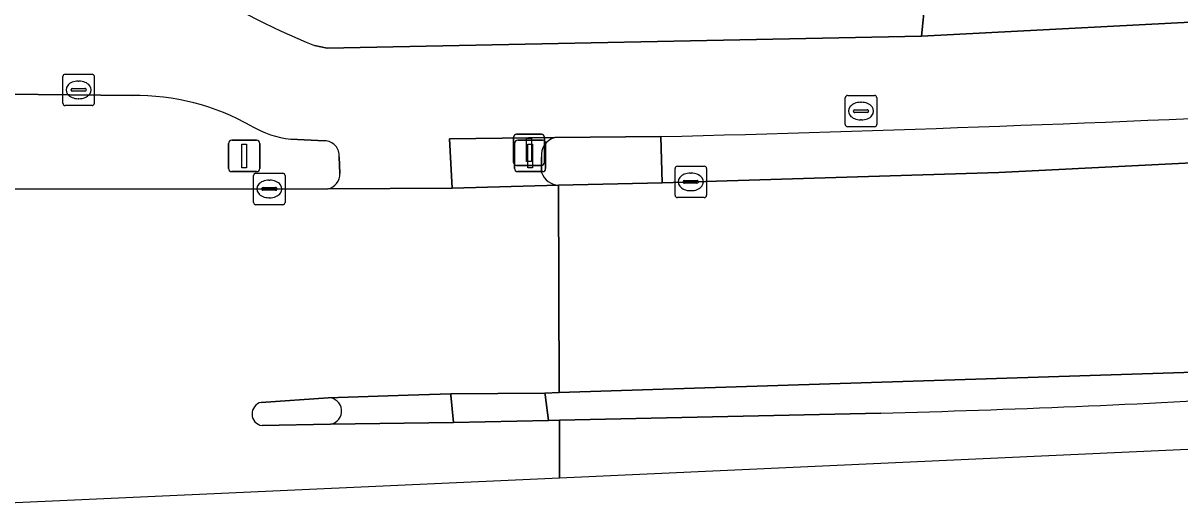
# Model space of a CAD drawing. Extents: x 162396 to 163643, y 386452 to 387406.
# Drawn here: x 162646 to 162682.82, y 386452.06 to 386467.41 of the extents above; entities that cross this region are included whole.
import ezdxf

# ---------------------------------------------------------------- set-up
doc = ezdxf.new("R2010")
doc.units = 0
for name, color, linetype in [('IMGEO_Berm_groen', 7, 'Continuous'), ('IMGEO_Fietspad_gesloten', 7, 'Continuous'), ('IMGEO_Kolk', 7, 'Continuous'), ('IMGEO_Lichtmast', 7, 'Continuous'), ('IMGEO_Rijbaan_regionaal_gesloten', 7, 'Continuous'), ('IMGEO_Rioolput', 7, 'Continuous'), ('IMGEO_Verkeerseiland_gesloten', 7, 'Continuous'), ('IMGEO_Verkeersregelinstallatiepaal', 7, 'Continuous'), ('IMGEO_Voetpad_open', 7, 'Continuous')]:
    doc.layers.add(name, color=color, linetype=linetype)

msp = doc.modelspace()

# ---------------------------------------------------------------- linework, layer by layer
at = {"layer": 'IMGEO_Berm_groen'}
msp.add_lwpolyline([(162685.297, 386468.773), (162675.534, 386468.191), (162674.712, 386468.15), (162674.593, 386466.997), (162685.391, 386467.551)], close=True, dxfattribs=at)
for points in [[(162649.473, 386465.101), (162624.53, 386465.372)], [(162655.594, 386463.659), (162654.519, 386463.716)], [(162656.079, 386462.619), (162656.056, 386463.144)], [(162624.533, 386462.102), (162655.694, 386462.126)]]:
    msp.add_lwpolyline(points, dxfattribs=at)
for centre, radius, start, end in [((162649.564, 386457.588), 7.514, 60.4782, 90.6972), ((162654.827, 386466.772), 3.071, 239.4829, 264.2523), ((162655.585, 386463.186), 0.473, 354.8766, 88.9132), ((162655.591, 386462.603), 0.488, 282.1807, 1.8444)]:
    msp.add_arc(centre, radius, start, end, dxfattribs=at)
at = {"layer": 'IMGEO_Fietspad_gesloten'}
for points in [[(162745.417, 386471.64), (162744.381, 386471.562), (162715.01, 386469.312), (162713.97, 386469.239), (162707.758, 386468.81), (162706.663, 386468.77), (162700.617, 386468.394), (162699.554, 386468.328), (162686.477, 386467.606), (162685.391, 386467.551), (162674.593, 386466.997), (162655.671, 386466.609), (162655.276, 386466.693)], [(162624.53, 386465.372), (162649.473, 386465.101)], [(162654.519, 386463.716), (162655.594, 386463.659)], [(162655.694, 386462.126), (162659.652, 386462.15), (162659.567, 386463.727), (162662.92, 386463.76), (162666.294, 386463.792)], [(162656.056, 386463.144), (162656.079, 386462.619)], [(162655.785, 386454.632), (162659.696, 386454.688), (162659.613, 386455.559), (162659.609, 386455.599), (162658.249, 386455.556), (162655.704, 386455.475)]]:
    msp.add_lwpolyline(points, dxfattribs=at)
for centre, radius, start, end in [((162663.327, 386486.908), 21.759, 236.0268, 248.2838), ((162649.564, 386457.588), 7.514, 60.4782, 90.6972), ((162642.685, 387395.376), 931.884, 271.451743, 272.779253), ((162654.827, 386466.772), 3.071, 239.4829, 264.2523), ((162655.585, 386463.186), 0.473, 354.8766, 88.9132), ((162655.591, 386462.603), 0.488, 282.1807, 1.8444), ((162655.711, 386455.05), 0.425, 280.0065, 90.9703)]:
    msp.add_arc(centre, radius, start, end, dxfattribs=at)
at = {"layer": 'IMGEO_Kolk'}
for p, q in [((162647.338, 386465.78), (162648.19, 386465.78)), ((162647.263, 386464.854), (162647.263, 386465.706)), ((162647.751, 386465.56), (162647.776, 386465.56)), ((162648.264, 386465.706), (162648.264, 386464.854)), ((162647.522, 386465.274), (162647.522, 386465.286)), ((162647.96, 386465.237), (162647.562, 386465.237)), ((162647.565, 386465.323), (162647.963, 386465.323)), ((162648.006, 386465.286), (162648.006, 386465.274)), ((162648.19, 386464.78), (162647.338, 386464.78)), ((162647.774, 386465), (162647.749, 386465)), ((162666.825, 386462.851), (162667.677, 386462.851)), ((162653.334, 386461.699), (162653.334, 386462.551)), ((162653.409, 386462.625), (162654.261, 386462.625)), ((162654.335, 386462.551), (162654.335, 386461.699)), ((162666.75, 386461.925), (162666.75, 386462.777)), ((162667.238, 386462.631), (162667.263, 386462.631)), ((162667.751, 386462.777), (162667.751, 386461.925)), ((162653.593, 386462.119), (162653.593, 386462.131)), ((162654.031, 386462.082), (162653.633, 386462.082)), ((162653.636, 386462.168), (162654.034, 386462.168)), ((162653.822, 386462.405), (162653.847, 386462.405)), ((162654.077, 386462.131), (162654.077, 386462.119)), ((162667.009, 386462.345), (162667.009, 386462.357)), ((162667.447, 386462.308), (162667.049, 386462.308)), ((162667.052, 386462.394), (162667.45, 386462.394)), ((162667.261, 386462.071), (162667.236, 386462.071)), ((162667.493, 386462.357), (162667.493, 386462.345)), ((162653.845, 386461.845), (162653.82, 386461.845)), ((162667.677, 386461.851), (162666.825, 386461.851)), ((162654.261, 386461.625), (162653.409, 386461.625))]:
    msp.add_line(p, q, dxfattribs=at)
for points in [[(162647.338, 386465.78), (162648.19, 386465.78)], [(162647.263, 386464.854), (162647.263, 386465.706)], [(162648.264, 386465.706), (162648.264, 386464.854)], [(162648.19, 386464.78), (162647.338, 386464.78)], [(162666.825, 386462.851), (162667.677, 386462.851)], [(162653.334, 386461.699), (162653.334, 386462.551)], [(162653.409, 386462.625), (162654.261, 386462.625)], [(162654.335, 386462.551), (162654.335, 386461.699)], [(162666.75, 386461.925), (162666.75, 386462.777)], [(162667.751, 386462.777), (162667.751, 386461.925)], [(162667.677, 386461.851), (162666.825, 386461.851)], [(162654.261, 386461.625), (162653.409, 386461.625)]]:
    msp.add_lwpolyline(points, dxfattribs=at)
for centre, radius, start, end in [((162647.34, 386465.704), 0.0765, 91.552, 178.448), ((162647.34, 386465.704), 0.0765, 91.552, 178.448), ((162648.188, 386465.704), 0.0765, 1.552, 88.448), ((162648.188, 386465.704), 0.0765, 1.552, 88.448), ((162647.562, 386465.283), 0.0403, 85.8775, 175.7526), ((162647.559, 386465.273), 0.0366, 178.938, 274.7102), ((162647.963, 386465.28), 0.043, 264.8664, 352.4533), ((162647.967, 386465.285), 0.0386, 1.7309, 96.639), ((162647.34, 386464.856), 0.0765, 181.552, 268.448), ((162647.34, 386464.856), 0.0765, 181.552, 268.448), ((162648.188, 386464.856), 0.0765, 271.552, 358.448), ((162648.188, 386464.856), 0.0765, 271.552, 358.448), ((162666.827, 386462.775), 0.0765, 91.552, 178.448), ((162666.827, 386462.775), 0.0765, 91.552, 178.448), ((162667.675, 386462.775), 0.0765, 1.552, 88.448), ((162667.675, 386462.775), 0.0765, 1.552, 88.448), ((162653.411, 386462.549), 0.0765, 91.552, 178.448), ((162653.411, 386462.549), 0.0765, 91.552, 178.448), ((162654.259, 386462.549), 0.0765, 1.552, 88.448), ((162654.259, 386462.549), 0.0765, 1.552, 88.448), ((162653.633, 386462.128), 0.0403, 85.8775, 175.7526), ((162653.63, 386462.118), 0.0366, 178.938, 274.7102), ((162654.034, 386462.125), 0.043, 264.8664, 352.4533), ((162654.038, 386462.13), 0.0386, 1.7309, 96.639), ((162667.049, 386462.354), 0.0403, 85.8775, 175.7526), ((162667.046, 386462.344), 0.0366, 178.938, 274.7102), ((162667.45, 386462.351), 0.043, 264.8664, 352.4533), ((162667.454, 386462.356), 0.0386, 1.7309, 96.639), ((162653.411, 386461.701), 0.0765, 181.552, 268.448), ((162653.411, 386461.701), 0.0765, 181.552, 268.448), ((162654.259, 386461.701), 0.0765, 271.552, 358.448), ((162654.259, 386461.701), 0.0765, 271.552, 358.448), ((162666.827, 386461.927), 0.0765, 181.552, 268.448), ((162666.827, 386461.927), 0.0765, 181.552, 268.448), ((162667.675, 386461.927), 0.0765, 271.552, 358.448), ((162667.675, 386461.927), 0.0765, 271.552, 358.448)]:
    msp.add_arc(centre, radius, start, end, dxfattribs=at)
for centre, major_axis, ratio, start_param, end_param in [((162647.75, 386465.28), (-0.387, 0.002), 0.722429, 4.712389, 7.853982), ((162647.775, 386465.28), (-0.39, 0.002), 0.717154, 1.570796, 4.712389), ((162667.237, 386462.351), (-0.387, 0.002), 0.722429, 4.712389, 7.853982), ((162667.262, 386462.351), (-0.39, 0.002), 0.717154, 1.570796, 4.712389), ((162653.821, 386462.125), (-0.387, 0.002), 0.722429, 4.712389, 7.853982), ((162653.846, 386462.125), (-0.39, 0.002), 0.717154, 1.570796, 4.712389)]:
    msp.add_ellipse(centre, major_axis=major_axis, ratio=ratio, start_param=start_param, end_param=end_param, dxfattribs=at)
at = {"layer": 'IMGEO_Lichtmast'}
for p, q in [((162661.64, 386462.778), (162661.64, 386463.578)), ((162661.64, 386463.578), (162661.64, 386462.778)), ((162661.74, 386463.678), (162662.53, 386463.678)), ((162662.53, 386463.678), (162661.74, 386463.678)), ((162662.63, 386463.578), (162662.63, 386462.778)), ((162662.63, 386462.778), (162662.63, 386463.578)), ((162662.53, 386462.678), (162661.74, 386462.678)), ((162661.74, 386462.678), (162662.53, 386462.678))]:
    msp.add_line(p, q, dxfattribs=at)
msp.add_lwpolyline([(162662.06, 386463.553), (162662.21, 386463.553), (162662.21, 386462.803), (162662.06, 386462.803), (162662.06, 386463.553)], dxfattribs=at)
for centre, start, end in [((162661.74, 386463.578), 90, 180), ((162661.74, 386463.578), 90, 180), ((162662.53, 386463.578), 0, 90), ((162662.53, 386463.578), 360, 90), ((162661.74, 386462.778), 180, 270), ((162661.74, 386462.778), 180, 270), ((162662.53, 386462.778), 270, 0), ((162662.53, 386462.778), 270, 0)]:
    msp.add_arc(centre, 0.1, start, end, dxfattribs=at)
at = {"layer": 'IMGEO_Rijbaan_regionaal_gesloten'}
for points in [[(162663.073, 386452.927), (162713.994, 386455.246), (162777.114, 386461.613), (162928.029, 386487.421)], [(162743.314, 386466.976), (162738.894, 386466.632), (162707.241, 386464.248), (162696.541, 386463.625), (162677.057, 386462.649), (162666.342, 386462.323), (162663.044, 386462.248), (162663.064, 386455.639), (162683.946, 386456.306), (162698.037, 386457.061), (162718.633, 386458.415)], [(162653.577, 386455.329), (162655.704, 386455.475), (162658.249, 386455.556), (162659.609, 386455.599), (162662.604, 386455.624), (162663.064, 386455.639), (162663.044, 386462.248), (162659.652, 386462.15), (162655.694, 386462.126), (162624.533, 386462.102), (162622.097, 386462.127), (162620.658, 386462.141), (162617.219, 386462.245), (162617.264, 386458.817), (162620.561, 386458.529)], [(162632.331, 386454.635), (162624.4, 386454.68), (162620.46, 386454.774), (162617.108, 386454.803), (162617.109, 386453.314), (162644.113, 386452.063), (162663.073, 386452.927)], [(162663.073, 386452.927), (162663.067, 386454.757), (162662.716, 386454.749), (162659.696, 386454.688), (162655.785, 386454.632), (162653.602, 386454.587)], [(162673.297, 386454.988), (162663.067, 386454.757), (162663.073, 386452.927)]]:
    msp.add_lwpolyline(points, dxfattribs=at)
for centre, radius, start, end in [((162664.034, 386819.844), 364.974, 271.45438, 273.40835), ((162653.661, 386454.96), 0.378, 102.8084, 261.0511)]:
    msp.add_arc(centre, radius, start, end, dxfattribs=at)
at = {"layer": 'IMGEO_Rioolput'}
for p, q in [((162672.169, 386464.18), (162672.169, 386465.032)), ((162672.244, 386465.106), (162673.096, 386465.106)), ((162673.17, 386465.032), (162673.17, 386464.18)), ((162672.471, 386464.649), (162672.869, 386464.649)), ((162672.657, 386464.886), (162672.682, 386464.886)), ((162672.428, 386464.6), (162672.428, 386464.612)), ((162672.866, 386464.563), (162672.468, 386464.563)), ((162672.68, 386464.326), (162672.655, 386464.326)), ((162672.912, 386464.612), (162672.912, 386464.6)), ((162673.096, 386464.106), (162672.244, 386464.106))]:
    msp.add_line(p, q, dxfattribs=at)
for points in [[(162672.169, 386464.18), (162672.169, 386465.032)], [(162672.244, 386465.106), (162673.096, 386465.106)], [(162673.17, 386465.032), (162673.17, 386464.18)], [(162673.096, 386464.106), (162672.244, 386464.106)]]:
    msp.add_lwpolyline(points, dxfattribs=at)
for centre, radius, start, end in [((162672.246, 386465.03), 0.0765, 91.552, 178.448), ((162672.246, 386465.03), 0.0765, 91.552, 178.448), ((162673.094, 386465.03), 0.0765, 1.552, 88.448), ((162673.094, 386465.03), 0.0765, 1.552, 88.448), ((162672.468, 386464.609), 0.0403, 85.8775, 175.7526), ((162672.873, 386464.611), 0.0386, 1.7309, 96.639), ((162672.465, 386464.599), 0.0366, 178.938, 274.7102), ((162672.869, 386464.606), 0.043, 264.8664, 352.4533), ((162672.246, 386464.182), 0.0765, 181.552, 268.448), ((162672.246, 386464.182), 0.0765, 181.552, 268.448), ((162673.094, 386464.182), 0.0765, 271.552, 358.448), ((162673.094, 386464.182), 0.0765, 271.552, 358.448)]:
    msp.add_arc(centre, radius, start, end, dxfattribs=at)
for centre, major_axis, ratio, start_param, end_param in [((162672.656, 386464.606), (-0.387, 0.002), 0.722429, 4.712389, 7.853982), ((162672.681, 386464.606), (-0.39, 0.002), 0.717154, 1.570796, 4.712389)]:
    msp.add_ellipse(centre, major_axis=major_axis, ratio=ratio, start_param=start_param, end_param=end_param, dxfattribs=at)
at = {"layer": 'IMGEO_Verkeerseiland_gesloten'}
for points in [[(162666.342, 386462.323), (162677.057, 386462.649), (162696.541, 386463.625), (162707.241, 386464.248), (162738.894, 386466.632)], [(162666.294, 386463.792), (162662.92, 386463.76)], [(162663.044, 386462.248), (162666.342, 386462.323), (162666.294, 386463.792)], [(162666.294, 386463.792), (162666.342, 386462.323)], [(162662.5, 386463.135), (162662.501, 386462.65)], [(162718.633, 386458.415), (162698.037, 386457.061), (162683.946, 386456.306), (162663.064, 386455.639), (162662.604, 386455.624), (162662.611, 386455.566), (162662.716, 386454.749), (162663.067, 386454.757), (162673.297, 386454.988)], [(162655.704, 386455.475), (162653.577, 386455.329)], [(162653.602, 386454.587), (162655.785, 386454.632)]]:
    msp.add_lwpolyline(points, dxfattribs=at)
for centre, radius, start, end in [((162642.685, 387395.376), 931.884, 271.451743, 272.779253), ((162663.05, 386463.219), 0.556, 103.5188, 188.679), ((162663.058, 386462.835), 0.587, 198.3651, 268.6075), ((162655.711, 386455.05), 0.425, 280.0065, 90.9703), ((162664.034, 386819.844), 364.974, 271.45438, 273.40835), ((162653.661, 386454.96), 0.378, 102.8084, 261.0511)]:
    msp.add_arc(centre, radius, start, end, dxfattribs=at)
at = {"layer": 'IMGEO_Verkeersregelinstallatiepaal'}
for p, q in [((162652.537, 386462.777), (162652.537, 386463.577)), ((162652.537, 386463.577), (162652.537, 386462.777)), ((162652.637, 386463.677), (162653.427, 386463.677)), ((162653.427, 386463.677), (162652.637, 386463.677)), ((162653.527, 386463.577), (162653.527, 386462.777)), ((162653.527, 386462.777), (162653.527, 386463.577)), ((162661.605, 386462.971), (162661.605, 386463.771)), ((162661.605, 386463.771), (162661.605, 386462.971)), ((162661.705, 386463.871), (162662.495, 386463.871)), ((162662.495, 386463.871), (162661.705, 386463.871)), ((162662.595, 386463.771), (162662.595, 386462.971)), ((162662.595, 386462.971), (162662.595, 386463.771)), ((162662.495, 386462.871), (162661.705, 386462.871)), ((162661.705, 386462.871), (162662.495, 386462.871)), ((162653.427, 386462.677), (162652.637, 386462.677)), ((162652.637, 386462.677), (162653.427, 386462.677))]:
    msp.add_line(p, q, dxfattribs=at)
for points in [[(162652.957, 386463.552), (162653.107, 386463.552), (162653.107, 386462.802), (162652.957, 386462.802), (162652.957, 386463.552)], [(162662.025, 386463.746), (162662.175, 386463.746), (162662.175, 386462.996), (162662.025, 386462.996), (162662.025, 386463.746)]]:
    msp.add_lwpolyline(points, dxfattribs=at)
for centre, start, end in [((162652.637, 386463.577), 90, 180), ((162652.637, 386463.577), 90, 180), ((162653.427, 386463.577), 0, 90), ((162653.427, 386463.577), 360, 90), ((162661.705, 386463.771), 90, 180), ((162661.705, 386463.771), 90, 180), ((162662.495, 386463.771), 0, 90), ((162662.495, 386463.771), 360, 90), ((162661.705, 386462.971), 180, 270), ((162661.705, 386462.971), 180, 270), ((162662.495, 386462.971), 270, 0), ((162662.495, 386462.971), 270, 0), ((162652.637, 386462.777), 180, 270), ((162652.637, 386462.777), 180, 270), ((162653.427, 386462.777), 270, 0), ((162653.427, 386462.777), 270, 0)]:
    msp.add_arc(centre, 0.1, start, end, dxfattribs=at)
at = {"layer": 'IMGEO_Voetpad_open'}
for points in [[(162655.276, 386466.693), (162655.671, 386466.609), (162674.593, 386466.997), (162674.712, 386468.15), (162675.31, 386473.932), (162676.157, 386473.844), (162676.46, 386476.598)], [(162662.92, 386463.76), (162659.567, 386463.727), (162659.652, 386462.15), (162663.044, 386462.248)], [(162662.501, 386462.65), (162662.5, 386463.135)]]:
    msp.add_lwpolyline(points, dxfattribs=at)
msp.add_lwpolyline([(162659.609, 386455.599), (162659.613, 386455.559), (162659.696, 386454.688), (162662.716, 386454.749), (162662.611, 386455.566), (162662.604, 386455.624)], close=True, dxfattribs=at)
for centre, radius, start, end in [((162663.327, 386486.908), 21.759, 236.0268, 248.2838), ((162663.05, 386463.219), 0.556, 103.5188, 188.679), ((162663.058, 386462.835), 0.587, 198.3651, 268.6075)]:
    msp.add_arc(centre, radius, start, end, dxfattribs=at)

doc.saveas('drawing.dxf')
